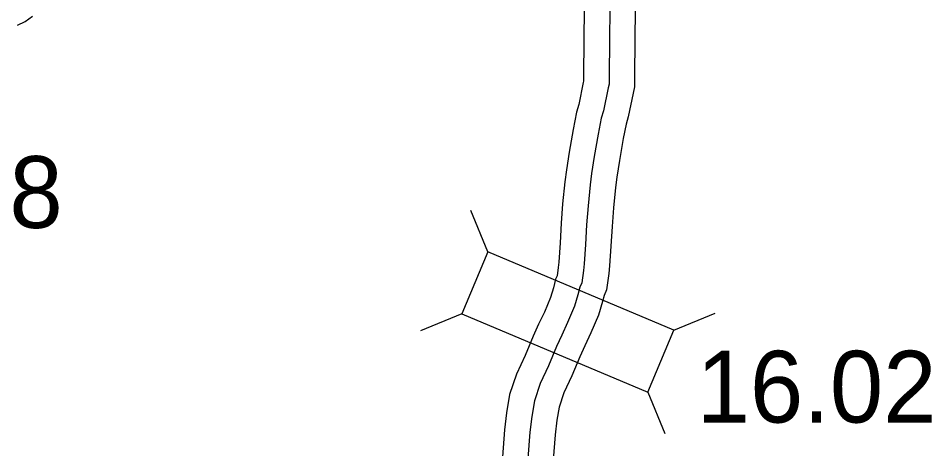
# Model space of a CAD drawing. Extents: x 31699 to 244310, y -8841 to 11474.
# Drawn here: x 137993.7 to 138352.4, y 874.9 to 1043.8 of the extents above; entities that cross this region are included whole.
import ezdxf

# ---------------------------------------------------------------- set-up
doc = ezdxf.new("R2010")
doc.units = 0
for name, color, linetype in [('B_Logo', 7, 'Continuous'), ('Level 55', 7, 'Continuous'), ('R_XS_EARTHWORK_STAGE1', 7, 'Continuous'), ('R_XS_EARTHWORK_STAGE2', 7, 'Continuous'), ('S_WALL', 7, 'Continuous')]:
    doc.layers.add(name, color=color, linetype=linetype)

msp = doc.modelspace()

# ---------------------------------------------------------------- linework, layer by layer
at = {"layer": 'B_Logo'}
msp.add_lwpolyline([(138226.07, 1061.22), (138225.68, 1021.62), (138225.68, 1018.02), (138225.34, 1016.48), (138223.48, 1007.54), (138222.61, 1004.6), (138221.41, 998.39), (138219.88, 989.57), (138218.81, 982.9), (138218.21, 978.49), (138217.41, 970.21), (138216.88, 962.73), (138216.42, 954.99), (138215.88, 947.38), (138215.68, 944.84), (138214.95, 939.97), (138214.22, 938.23), (138213.48, 935.29), (138212.08, 930.75), (138209.42, 924.41), (138207.08, 919.46), (138205.02, 914.99), (138201.89, 907.44), (138198.62, 900.43), (138196.35, 893.62), (138195.29, 887.54), (138194.56, 881.33), (138193.76, 871.05)], dxfattribs=at)
at = {"layer": 'Level 55'}
msp.add_lwpolyline([(137993.39, 1041.08), (137996.37, 1042.5), (137999.21, 1044.71)], dxfattribs=at)
at = {"layer": 'R_XS_EARTHWORK_STAGE1'}
for p, q in [((138178.1, 952.09), (138171.44, 968.38)), ((138167.87, 927.75), (138151.57, 921.1)), ((138251.11, 921.41), (138267.41, 928.06)), ((138240.88, 897.07), (138247.54, 880.77))]:
    msp.add_line(p, q, dxfattribs=at)
msp.add_lwpolyline([(138251.11, 921.41), (138178.1, 952.09), (138167.87, 927.75), (138240.88, 897.07)], close=True, dxfattribs=at)
at = {"layer": 'R_XS_EARTHWORK_STAGE2'}
for points in [[(138216.07, 1061.35), (138215.68, 1021.67), (138215.68, 1019.09), (138215.56, 1018.56), (138213.77, 1009.98), (138212.88, 1006.97), (138211.58, 1000.19), (138210.02, 991.22), (138208.92, 984.36), (138208.28, 979.65), (138207.45, 971.05), (138206.9, 963.39), (138206.44, 955.64), (138205.91, 948.12), (138205.74, 945.98), (138205.25, 942.7), (138204.7, 941.4), (138203.85, 937.98), (138202.67, 934.17), (138200.28, 928.48), (138198.02, 923.7), (138195.86, 919), (138192.73, 911.47), (138189.31, 904.13), (138186.63, 896.08), (138185.39, 888.99), (138184.6, 882.31), (138183.77, 871.67)], [(138236.07, 1061.08), (138235.68, 1021.58), (138235.68, 1016.95), (138235.12, 1014.4), (138233.18, 1005.1), (138232.34, 1002.23), (138231.25, 996.58), (138229.74, 987.93), (138228.71, 981.43), (138228.15, 977.34), (138227.38, 969.38), (138226.86, 962.08), (138226.39, 954.34), (138225.86, 946.64), (138225.62, 943.7), (138224.65, 937.24), (138223.73, 935.06), (138223.12, 932.61), (138221.49, 927.33), (138218.55, 920.33), (138216.15, 915.23), (138214.18, 910.98), (138211.04, 903.41), (138207.93, 896.73), (138206.08, 891.16), (138205.19, 886.09), (138204.51, 880.36), (138203.74, 870.43)]]:
    msp.add_lwpolyline(points, dxfattribs=at)

# ---------------------------------------------------------------- texts
at = {"layer": 'S_WALL'}
for s, p in [('8.18', (137937.84, 961.53)), ('16.02', (138260.05, 885.13))]:
    msp.add_text(s, height=28.16, dxfattribs=at).set_placement(p)

doc.saveas('drawing.dxf')
